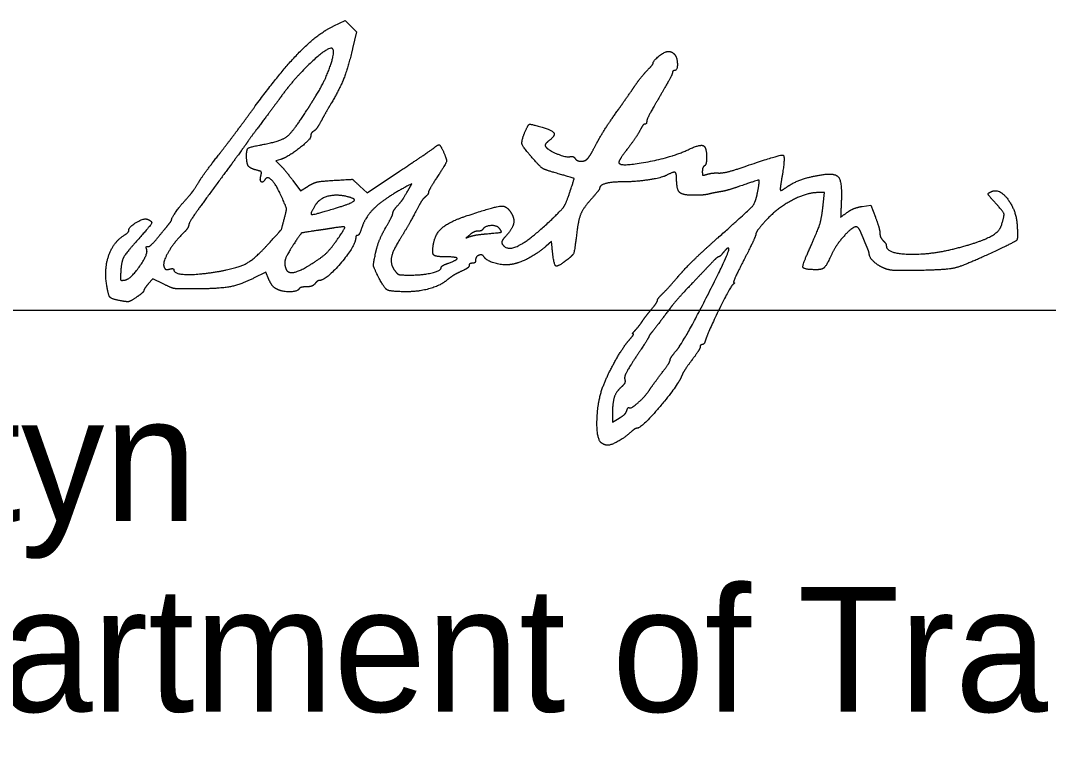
# Model space of a CAD drawing. Extents: x 0 to 34, y 0 to 22.
# Drawn here: x 25.683 to 26.836, y 6.85 to 7.667 of the extents above; entities that cross this region are included whole.
import ezdxf

# ---------------------------------------------------------------- set-up
doc = ezdxf.new("R2010")
doc.units = 0
doc.layers.add('SH_Data', color=7, linetype='Continuous')
doc.layers.add('SH_Text', color=7, linetype='Continuous')

msp = doc.modelspace()

# ---------------------------------------------------------------- linework, layer by layer
at = {"layer": 'SH_Data'}
msp.add_line((24.5568, 7.3421), (28.0568, 7.3421), dxfattribs=at)
at = {"layer": 'SH_Text'}
for points in [[(26.0345, 7.661), (26.0471, 7.6669), (26.0534, 7.6605), (26.0598, 7.6542), (26.0554, 7.6355)], [(25.9745, 7.5111), (25.9695, 7.5095), (25.9747, 7.5043)], [(26.0635, 7.4814), (26.0716, 7.4738), (26.1079, 7.4979)], [(25.9884, 7.4877), (25.9969, 7.4761), (26.0057, 7.4814)], [(26.1174, 7.4761), (26.1218, 7.484), (26.1163, 7.4811)], [(26.5832, 7.4602), (26.5847, 7.474), (26.5769, 7.474)], [(26.6271, 7.4586), (26.6368, 7.4601), (26.6418, 7.4466)], [(26.2792, 7.4124), (26.2785, 7.4192), (26.2726, 7.4141)], [(25.9615, 7.3768), (25.9582, 7.3848), (25.9443, 7.378)], [(25.8429, 7.3718), (25.8314, 7.3775), (25.8263, 7.3717)], [(26.3469, 7.2263), (26.3469, 7.2169), (26.3544, 7.2212)]]:
    msp.add_lwpolyline(points, dxfattribs=at)
for points in [[(25.9449, 7.5692), (25.9746, 7.6098), (26.0164, 7.6526), (26.0345, 7.661)], [(26.033, 7.6352), (26.0294, 7.6389), (25.9908, 7.6032), (25.9754, 7.5819)], [(26.0147, 7.5832), (26.0241, 7.5981), (26.0361, 7.6321), (26.033, 7.6352)], [(26.0554, 7.6355), (26.0504, 7.6143), (26.0412, 7.5907), (26.0318, 7.5748)], [(26.3925, 7.6191), (26.3925, 7.6219), (26.4057, 7.6322), (26.4094, 7.6323)], [(26.4094, 7.6323), (26.4115, 7.6323), (26.4144, 7.6311), (26.416, 7.6295)], [(26.416, 7.6295), (26.4195, 7.626), (26.4199, 7.6108), (26.4165, 7.6108)], [(26.3721, 7.5938), (26.3761, 7.5996), (26.3823, 7.6074), (26.3859, 7.611)], [(26.3859, 7.611), (26.3895, 7.6146), (26.3925, 7.6183), (26.3925, 7.6191)], [(26.4165, 7.6108), (26.4152, 7.6108), (26.4141, 7.6096), (26.4141, 7.6083)], [(26.4141, 7.6083), (26.4141, 7.6069), (26.4076, 7.5948), (26.3997, 7.5814)], [(26.3505, 7.5628), (26.3584, 7.574), (26.3682, 7.588), (26.3721, 7.5938)], [(25.9754, 7.5819), (25.9718, 7.5769), (25.9624, 7.5642), (25.9545, 7.5538)], [(26.0042, 7.5665), (26.0075, 7.5717), (26.0122, 7.5792), (26.0147, 7.5832)], [(26.0318, 7.5748), (26.0283, 7.5688), (26.0231, 7.5597), (26.0202, 7.5544)], [(26.3997, 7.5814), (26.3918, 7.568), (26.3853, 7.5556), (26.3853, 7.5539)], [(25.9047, 7.5157), (25.9136, 7.527), (25.9317, 7.5511), (25.9449, 7.5692)], [(25.9544, 7.5279), (25.975, 7.5316), (25.989, 7.5425), (26.0042, 7.5665)], [(25.9545, 7.5538), (25.9466, 7.5433), (25.9385, 7.5323), (25.9365, 7.5293)], [(26.0202, 7.5544), (26.0174, 7.5491), (26.0136, 7.5439), (26.0118, 7.5429)], [(26.3291, 7.5292), (26.3329, 7.5364), (26.3425, 7.5516), (26.3505, 7.5628)], [(26.3853, 7.5539), (26.3853, 7.5522), (26.3844, 7.5508), (26.3833, 7.5508)], [(26.0118, 7.5429), (26.01, 7.5418), (26.0085, 7.5394), (26.0085, 7.5375)], [(26.2582, 7.5116), (26.2467, 7.5247), (26.2445, 7.5315), (26.2484, 7.5411)], [(26.2484, 7.5411), (26.2522, 7.5501), (26.2553, 7.5511), (26.268, 7.5473)], [(26.268, 7.5473), (26.28, 7.5438), (26.2829, 7.5376), (26.2752, 7.5318)], [(26.378, 7.5442), (26.3762, 7.5406), (26.3701, 7.5315), (26.3644, 7.524)], [(26.3833, 7.5508), (26.3822, 7.5508), (26.3798, 7.5478), (26.378, 7.5442)], [(25.9365, 7.5293), (25.9345, 7.5263), (25.9192, 7.5054), (25.9024, 7.4828)], [(26.0085, 7.5375), (26.0085, 7.5337), (25.9827, 7.5137), (25.9745, 7.5111)], [(26.2752, 7.5318), (26.2725, 7.5297), (26.271, 7.5269), (26.272, 7.5255)], [(26.3198, 7.513), (26.3211, 7.5146), (26.3253, 7.5219), (26.3291, 7.5292)], [(25.9365, 7.5157), (25.9365, 7.5226), (25.9406, 7.5254), (25.9544, 7.5279)], [(26.1079, 7.4979), (26.1278, 7.5111), (26.1454, 7.523), (26.147, 7.5244)], [(26.147, 7.5244), (26.1515, 7.5281), (26.1539, 7.5273), (26.1569, 7.5207)], [(26.1569, 7.5207), (26.1613, 7.511), (26.1603, 7.5069), (26.1501, 7.4911)], [(26.272, 7.5255), (26.2746, 7.5217), (26.2945, 7.5135), (26.2992, 7.5143)], [(26.3644, 7.524), (26.3587, 7.5165), (26.3541, 7.5093), (26.3541, 7.5079)], [(26.3541, 7.5079), (26.3541, 7.5026), (26.4137, 7.5136), (26.4317, 7.5221)], [(26.4317, 7.5221), (26.4447, 7.5283), (26.4525, 7.5252), (26.4525, 7.5138)], [(25.8832, 7.4863), (25.8862, 7.4912), (25.8959, 7.5044), (25.9047, 7.5157)], [(25.9475, 7.4993), (25.9403, 7.5011), (25.9365, 7.5069), (25.9365, 7.5157)], [(26.2817, 7.4965), (26.2709, 7.4996), (26.266, 7.5028), (26.2582, 7.5116)], [(26.2992, 7.5143), (26.3014, 7.5147), (26.304, 7.5139), (26.3048, 7.5125)], [(26.3048, 7.5125), (26.307, 7.509), (26.317, 7.5093), (26.3198, 7.513)], [(26.4525, 7.5138), (26.4525, 7.5092), (26.4514, 7.5048), (26.4501, 7.504)], [(26.4948, 7.5031), (26.5352, 7.5169), (26.5411, 7.5153), (26.537, 7.4914)], [(25.9526, 7.4931), (25.9535, 7.4966), (25.9523, 7.4981), (25.9475, 7.4993)], [(25.9747, 7.5043), (25.9775, 7.5015), (25.9837, 7.494), (25.9884, 7.4877)], [(26.2985, 7.4727), (26.3042, 7.4896), (26.3038, 7.4901), (26.2817, 7.4965)], [(26.4189, 7.4886), (26.4189, 7.496), (26.4152, 7.4975), (26.4075, 7.4934)], [(26.4501, 7.504), (26.4488, 7.5032), (26.4477, 7.5003), (26.4477, 7.4977)], [(26.4477, 7.4977), (26.4477, 7.4938), (26.4487, 7.4932), (26.4531, 7.4946)], [(26.4531, 7.4946), (26.4561, 7.4955), (26.4619, 7.4962), (26.466, 7.496)], [(26.466, 7.496), (26.4702, 7.4959), (26.4831, 7.499), (26.4948, 7.5031)], [(26.543, 7.4806), (26.5502, 7.4856), (26.5684, 7.492), (26.5821, 7.4941)], [(26.5821, 7.4941), (26.5968, 7.4964), (26.6044, 7.486), (26.6036, 7.4648)], [(25.8669, 7.4645), (25.8735, 7.4718), (25.8777, 7.4775), (25.8832, 7.4863)], [(25.9024, 7.4828), (25.8856, 7.4601), (25.8718, 7.44), (25.8717, 7.438)], [(25.9569, 7.4883), (25.9544, 7.4844), (25.9512, 7.488), (25.9526, 7.4931)], [(25.9757, 7.4697), (25.9695, 7.4834), (25.9598, 7.493), (25.9569, 7.4883)], [(26.0057, 7.4814), (26.0122, 7.4852), (26.0198, 7.4869), (26.0349, 7.4878)], [(26.0349, 7.4878), (26.0552, 7.489), (26.0554, 7.4889), (26.0635, 7.4814)], [(26.1501, 7.4911), (26.1448, 7.4829), (26.1405, 7.4753), (26.1405, 7.4742)], [(26.3567, 7.486), (26.3452, 7.486), (26.3325, 7.4822), (26.3325, 7.4788)], [(26.4075, 7.4934), (26.4019, 7.4904), (26.3717, 7.486), (26.3567, 7.486)], [(26.4382, 7.471), (26.4258, 7.471), (26.4189, 7.4773), (26.4189, 7.4886)], [(26.5101, 7.4764), (26.5122, 7.4879), (26.5105, 7.4883), (26.4895, 7.4811)], [(26.537, 7.4914), (26.5357, 7.4838), (26.5349, 7.4772), (26.5354, 7.4767)], [(26.0467, 7.4701), (26.0358, 7.4722), (26.0184, 7.4672), (26.0141, 7.4606)], [(26.1163, 7.4811), (26.0929, 7.4686), (26.0702, 7.4479), (26.066, 7.4354)], [(26.1046, 7.458), (26.11, 7.464), (26.1125, 7.4675), (26.1174, 7.4761)], [(26.1405, 7.4742), (26.1405, 7.4731), (26.1389, 7.4708), (26.1369, 7.4692)], [(26.2802, 7.4454), (26.2906, 7.4554), (26.2947, 7.4616), (26.2985, 7.4727)], [(26.3325, 7.4788), (26.3325, 7.4779), (26.3283, 7.4725), (26.3231, 7.4668)], [(26.4549, 7.4724), (26.4516, 7.4716), (26.4441, 7.471), (26.4382, 7.471)], [(26.4681, 7.475), (26.4641, 7.4744), (26.4582, 7.4732), (26.4549, 7.4724)], [(26.4653, 7.4235), (26.5008, 7.455), (26.5077, 7.4632), (26.5101, 7.4764)], [(26.4895, 7.4811), (26.4817, 7.4784), (26.4721, 7.4757), (26.4681, 7.475)], [(26.5769, 7.474), (26.5642, 7.474), (26.5304, 7.4556), (26.5183, 7.442)], [(26.5354, 7.4767), (26.5358, 7.4762), (26.5392, 7.478), (26.543, 7.4806)], [(26.7737, 7.4654), (26.7684, 7.4711), (26.7681, 7.4737), (26.7728, 7.4755)], [(26.7728, 7.4755), (26.7814, 7.4788), (26.7998, 7.4538), (26.8008, 7.4376)], [(25.8525, 7.444), (25.8525, 7.4456), (25.8616, 7.4586), (25.8669, 7.4645)], [(25.979, 7.4452), (25.9815, 7.455), (25.9812, 7.4572), (25.9757, 7.4697)], [(26.0141, 7.4606), (26.0071, 7.4498), (26.0116, 7.449), (26.0361, 7.4565)], [(26.0361, 7.4565), (26.0553, 7.4624), (26.0593, 7.4675), (26.0467, 7.4701)], [(26.1301, 7.4599), (26.1219, 7.4445), (26.1141, 7.4308), (26.108, 7.421)], [(26.1369, 7.4692), (26.135, 7.4676), (26.1319, 7.4634), (26.1301, 7.4599)], [(26.3231, 7.4668), (26.3147, 7.4573), (26.3089, 7.4447), (26.3073, 7.432)], [(26.5686, 7.4123), (26.5776, 7.4322), (26.5816, 7.4454), (26.5832, 7.4602)], [(26.6036, 7.4648), (26.6029, 7.4464), (26.6028, 7.4466), (26.6105, 7.4521)], [(26.7828, 7.4363), (26.7868, 7.4481), (26.7852, 7.453), (26.7737, 7.4654)], [(26.0921, 7.4339), (26.0965, 7.4415), (26.1004, 7.4492), (26.1006, 7.4509)], [(26.1006, 7.4509), (26.1009, 7.4527), (26.1027, 7.4558), (26.1046, 7.458)], [(26.1463, 7.4172), (26.1484, 7.4284), (26.1646, 7.4418), (26.1839, 7.4482)], [(26.1839, 7.4482), (26.2157, 7.4588), (26.2291, 7.4592), (26.2342, 7.4498)], [(26.2342, 7.4498), (26.2374, 7.4437), (26.234, 7.4324), (26.2266, 7.4245)], [(26.6105, 7.4521), (26.6143, 7.4548), (26.6218, 7.4577), (26.6271, 7.4586)], [(25.8045, 7.432), (25.8046, 7.4357), (25.8213, 7.4457), (25.8251, 7.4442)], [(25.8251, 7.4442), (25.8311, 7.4419), (25.8288, 7.4371), (25.8145, 7.4211)], [(25.838, 7.4248), (25.8433, 7.4314), (25.8488, 7.4381), (25.8501, 7.4397)], [(25.8501, 7.4397), (25.8514, 7.4413), (25.8525, 7.4432), (25.8525, 7.444)], [(25.8717, 7.438), (25.8716, 7.436), (25.8683, 7.4312), (25.8643, 7.4273)], [(25.9593, 7.4147), (25.9754, 7.4323), (25.9757, 7.4328), (25.979, 7.4452)], [(26.22, 7.434), (26.2172, 7.4374), (26.2038, 7.4366), (26.2015, 7.4329)], [(26.2232, 7.4166), (26.2285, 7.4079), (26.2552, 7.4214), (26.2802, 7.4454)], [(26.5183, 7.442), (26.5124, 7.4355), (26.5077, 7.429), (26.5077, 7.4274)], [(26.6418, 7.4466), (26.6446, 7.4391), (26.6469, 7.431), (26.6469, 7.4285)], [(26.8008, 7.4376), (26.8018, 7.4222), (26.7991, 7.4191), (26.7757, 7.4081)], [(25.7796, 7.3703), (25.7767, 7.3889), (25.7874, 7.4189), (25.7998, 7.4266)], [(25.7998, 7.4266), (25.8024, 7.4282), (25.8045, 7.4306), (25.8045, 7.432)], [(25.8643, 7.4273), (25.8545, 7.4176), (25.8421, 7.3955), (25.8439, 7.3908)], [(26.0169, 7.4317), (25.9991, 7.4292), (25.9971, 7.428), (25.9898, 7.4168)], [(26.0343, 7.4344), (26.0287, 7.4335), (26.0209, 7.4323), (26.0169, 7.4317)], [(26.0393, 7.4228), (26.0471, 7.4341), (26.0462, 7.4363), (26.0343, 7.4344)], [(26.0609, 7.426), (26.0598, 7.426), (26.0589, 7.4246), (26.0589, 7.423)], [(26.066, 7.4354), (26.0643, 7.4302), (26.062, 7.426), (26.0609, 7.426)], [(26.0812, 7.406), (26.0828, 7.4137), (26.0877, 7.4262), (26.0921, 7.4339)], [(26.1872, 7.427), (26.1826, 7.4232), (26.1826, 7.4232), (26.1873, 7.4249)], [(26.196, 7.4308), (26.1937, 7.4308), (26.1897, 7.4291), (26.1872, 7.427)], [(26.1873, 7.4249), (26.1899, 7.4258), (26.1975, 7.4271), (26.2041, 7.4277)], [(26.2015, 7.4329), (26.2008, 7.4317), (26.1983, 7.4308), (26.196, 7.4308)], [(26.2041, 7.4277), (26.2208, 7.4292), (26.2232, 7.4301), (26.22, 7.434)], [(26.3073, 7.432), (26.3045, 7.4095), (26.3028, 7.404), (26.2971, 7.3995)], [(26.5077, 7.4274), (26.5077, 7.4258), (26.5017, 7.413), (26.4945, 7.3989)], [(26.6201, 7.4356), (26.6158, 7.4356), (26.5975, 7.4151), (26.5928, 7.4049)], [(26.6257, 7.429), (26.6242, 7.4326), (26.6217, 7.4356), (26.6201, 7.4356)], [(26.6316, 7.4148), (26.6298, 7.419), (26.6272, 7.4254), (26.6257, 7.429)], [(26.6469, 7.4285), (26.6469, 7.426), (26.6485, 7.4223), (26.6505, 7.4203)], [(26.7339, 7.412), (26.7576, 7.4182), (26.7806, 7.4296), (26.7828, 7.4363)], [(25.8145, 7.4211), (25.8008, 7.406), (25.7958, 7.3958), (25.7952, 7.382)], [(25.8245, 7.4106), (25.8237, 7.4126), (25.8243, 7.4139), (25.8257, 7.4135)], [(25.8257, 7.4135), (25.8271, 7.4131), (25.8326, 7.4182), (25.838, 7.4248)], [(25.9028, 7.3853), (25.9255, 7.389), (25.9451, 7.3992), (25.9593, 7.4147)], [(25.9898, 7.4168), (25.9816, 7.4042), (25.9784, 7.3943), (25.9807, 7.3885)], [(26.0094, 7.3941), (26.0206, 7.401), (26.0316, 7.4116), (26.0393, 7.4228)], [(26.0589, 7.423), (26.0587, 7.4144), (26.0256, 7.3756), (26.0185, 7.3756)], [(26.108, 7.421), (26.1, 7.4084), (26.0978, 7.3932), (26.1029, 7.3864)], [(26.1598, 7.402), (26.1483, 7.402), (26.1443, 7.4065), (26.1463, 7.4172)], [(26.2266, 7.4245), (26.2238, 7.4215), (26.2223, 7.418), (26.2232, 7.4166)], [(26.2726, 7.4141), (26.2632, 7.4059), (26.2432, 7.3953), (26.2341, 7.3936)], [(26.4212, 7.3807), (26.4284, 7.3891), (26.4482, 7.4084), (26.4653, 7.4235)], [(26.635, 7.4052), (26.6349, 7.4063), (26.6334, 7.4107), (26.6316, 7.4148)], [(26.6505, 7.4203), (26.6525, 7.4183), (26.6541, 7.4156), (26.6541, 7.4143)], [(26.6541, 7.4143), (26.6541, 7.4058), (26.7047, 7.4043), (26.7339, 7.412)], [(25.8, 7.376), (25.8064, 7.377), (25.8265, 7.4054), (25.8245, 7.4106)], [(26.0832, 7.382), (26.0788, 7.3911), (26.0786, 7.3933), (26.0812, 7.406)], [(26.1632, 7.3951), (26.1735, 7.3988), (26.1719, 7.402), (26.1598, 7.402)], [(26.2028, 7.4021), (26.2008, 7.4054), (26.1933, 7.4023), (26.1933, 7.3981)], [(26.2341, 7.3936), (26.2255, 7.3921), (26.2057, 7.3974), (26.2028, 7.4021)], [(26.2971, 7.3995), (26.2854, 7.3903), (26.281, 7.3935), (26.2792, 7.4124)], [(26.4186, 7.2969), (26.4263, 7.3056), (26.4795, 7.4094), (26.4774, 7.4115)], [(26.4659, 7.402), (26.4652, 7.402), (26.4612, 7.3985), (26.4571, 7.3942)], [(26.4717, 7.4074), (26.4693, 7.4044), (26.4667, 7.402), (26.4659, 7.402)], [(26.4774, 7.4115), (26.4767, 7.4122), (26.4741, 7.4104), (26.4717, 7.4074)], [(26.5759, 7.3876), (26.5614, 7.3876), (26.5598, 7.393), (26.5686, 7.4123)], [(26.5928, 7.4049), (26.5871, 7.3925), (26.5823, 7.3876), (26.5759, 7.3876)], [(26.6506, 7.3897), (26.6436, 7.393), (26.6351, 7.4014), (26.635, 7.4052)], [(26.7757, 7.4081), (26.7409, 7.3918), (26.7199, 7.387), (26.6805, 7.3866)], [(25.8439, 7.3908), (25.8448, 7.3884), (25.8471, 7.3875), (25.8501, 7.3883)], [(25.9807, 7.3885), (25.9827, 7.3833), (25.9963, 7.3859), (26.0094, 7.3941)], [(26.1549, 7.3902), (26.1549, 7.3912), (26.1586, 7.3934), (26.1632, 7.3951)], [(26.1861, 7.3923), (26.1861, 7.391), (26.1837, 7.3888), (26.1807, 7.3874)], [(26.1897, 7.3948), (26.1877, 7.3948), (26.1861, 7.3937), (26.1861, 7.3923)], [(26.1933, 7.3981), (26.1933, 7.3963), (26.1917, 7.3948), (26.1897, 7.3948)], [(26.4571, 7.3942), (26.453, 7.3899), (26.4425, 7.3788), (26.4337, 7.3695)], [(26.4945, 7.3989), (26.4872, 7.3847), (26.4821, 7.3732), (26.4831, 7.3731)], [(25.7952, 7.382), (25.795, 7.3764), (25.7958, 7.3754), (25.8, 7.376)], [(25.8501, 7.3883), (25.8527, 7.389), (25.8549, 7.3886), (25.8549, 7.3875)], [(25.8549, 7.3875), (25.8549, 7.3829), (25.8805, 7.3817), (25.9028, 7.3853)], [(26.115, 7.3629), (26.0975, 7.363), (26.0905, 7.3672), (26.0832, 7.382)], [(26.1029, 7.3864), (26.1058, 7.3826), (26.1093, 7.3816), (26.1205, 7.3816)], [(26.1205, 7.3816), (26.1345, 7.3816), (26.1549, 7.3867), (26.1549, 7.3902)], [(26.1807, 7.3874), (26.1734, 7.3841), (26.1657, 7.3796), (26.1615, 7.3761)], [(26.4027, 7.3603), (26.4057, 7.3631), (26.414, 7.3723), (26.4212, 7.3807)], [(26.6805, 7.3866), (26.6656, 7.3864), (26.6553, 7.3875), (26.6506, 7.3897)], [(25.7962, 7.3526), (25.7853, 7.3546), (25.7815, 7.3587), (25.7796, 7.3703)], [(25.8263, 7.3717), (25.8236, 7.3686), (25.8213, 7.3651), (25.8213, 7.3642)], [(25.8737, 7.366), (25.8581, 7.366), (25.8522, 7.3671), (25.8429, 7.3718)], [(25.9443, 7.378), (25.9288, 7.3703), (25.9036, 7.366), (25.8737, 7.366)], [(25.9697, 7.3662), (25.9671, 7.3676), (25.9634, 7.3724), (25.9615, 7.3768)], [(26.0035, 7.3684), (25.9998, 7.3684), (25.9961, 7.3673), (25.9953, 7.366)], [(26.0133, 7.372), (26.0117, 7.37), (26.0073, 7.3684), (26.0035, 7.3684)], [(26.0185, 7.3756), (26.0173, 7.3756), (26.0149, 7.374), (26.0133, 7.372)], [(26.1615, 7.3761), (26.1538, 7.3697), (26.1295, 7.3628), (26.115, 7.3629)], [(26.4337, 7.3695), (26.4249, 7.3603), (26.415, 7.349), (26.4117, 7.3446)], [(26.4823, 7.3713), (26.4796, 7.3695), (26.4544, 7.3185), (26.4514, 7.309)], [(26.4831, 7.3731), (26.4841, 7.3731), (26.4837, 7.3723), (26.4823, 7.3713)], [(25.8129, 7.3567), (25.8064, 7.3523), (25.8028, 7.3514), (25.7962, 7.3526)], [(25.8213, 7.3642), (25.8213, 7.3632), (25.8175, 7.3598), (25.8129, 7.3567)], [(25.9953, 7.366), (25.9933, 7.3628), (25.9758, 7.3629), (25.9697, 7.3662)], [(26.3973, 7.3531), (26.3974, 7.3542), (26.3998, 7.3575), (26.4027, 7.3603)], [(26.4117, 7.3446), (26.4036, 7.3336), (26.3931, 7.3198), (26.3901, 7.3163)], [(26.3907, 7.3433), (26.3943, 7.3475), (26.3973, 7.352), (26.3973, 7.3531)], [(26.3805, 7.33), (26.3825, 7.333), (26.3871, 7.339), (26.3907, 7.3433)], [(26.3727, 7.32), (26.375, 7.3224), (26.3785, 7.3269), (26.3805, 7.33)], [(26.3367, 7.2576), (26.3426, 7.2724), (26.3597, 7.3023), (26.3668, 7.3102)], [(26.3668, 7.3102), (26.3695, 7.3132), (26.371, 7.3156), (26.3701, 7.3156)], [(26.3701, 7.3156), (26.3692, 7.3156), (26.3704, 7.3176), (26.3727, 7.32)], [(26.3877, 7.3124), (26.3877, 7.3118), (26.3814, 7.3019), (26.3736, 7.2903)], [(26.3901, 7.3163), (26.3888, 7.3147), (26.3877, 7.3129), (26.3877, 7.3124)], [(26.4453, 7.3011), (26.4453, 7.2997), (26.441, 7.2929), (26.4358, 7.286)], [(26.4475, 7.3036), (26.4463, 7.3036), (26.4453, 7.3025), (26.4453, 7.3011)], [(26.4514, 7.309), (26.4505, 7.306), (26.4488, 7.3036), (26.4475, 7.3036)], [(26.3736, 7.2903), (26.365, 7.2773), (26.36, 7.2675), (26.3607, 7.2648)], [(26.4015, 7.2708), (26.4071, 7.2781), (26.4117, 7.2853), (26.4117, 7.2866)], [(26.4117, 7.2866), (26.4117, 7.2879), (26.4148, 7.2926), (26.4186, 7.2969)], [(26.4358, 7.286), (26.4306, 7.2791), (26.4255, 7.2711), (26.4244, 7.2683)], [(26.3607, 7.2648), (26.3614, 7.2623), (26.3598, 7.2586), (26.357, 7.2562)], [(26.4244, 7.2683), (26.4208, 7.2585), (26.3796, 7.21), (26.3749, 7.21)], [(26.3889, 7.2535), (26.3902, 7.2556), (26.3959, 7.2634), (26.4015, 7.2708)], [(26.3349, 7.1931), (26.329, 7.1969), (26.3302, 7.2412), (26.3367, 7.2576)], [(26.357, 7.2562), (26.3511, 7.251), (26.3469, 7.2386), (26.3469, 7.2263)], [(26.3661, 7.2328), (26.368, 7.2316), (26.3847, 7.2467), (26.3889, 7.2535)], [(26.3544, 7.2212), (26.3586, 7.2236), (26.3625, 7.2275), (26.3631, 7.2298)], [(26.3631, 7.2298), (26.3637, 7.232), (26.3651, 7.2334), (26.3661, 7.2328)], [(26.3749, 7.21), (26.3735, 7.21), (26.3702, 7.2079), (26.3674, 7.2054)], [(26.3674, 7.2054), (26.3613, 7.1997), (26.3453, 7.1908), (26.3414, 7.1908)], [(26.3414, 7.1908), (26.3398, 7.1908), (26.3369, 7.1919), (26.3349, 7.1931)]]:
    msp.add_open_spline(points, degree=2, dxfattribs=at)

# ---------------------------------------------------------------- texts
for s, p in [('Pamela Boratyn', (24.5492, 7.1058)), ('Director, Department of Transportation', (24.5568, 6.8921))]:
    msp.add_text(s, height=0.14, dxfattribs=at).set_placement(p)

doc.saveas('drawing.dxf')
